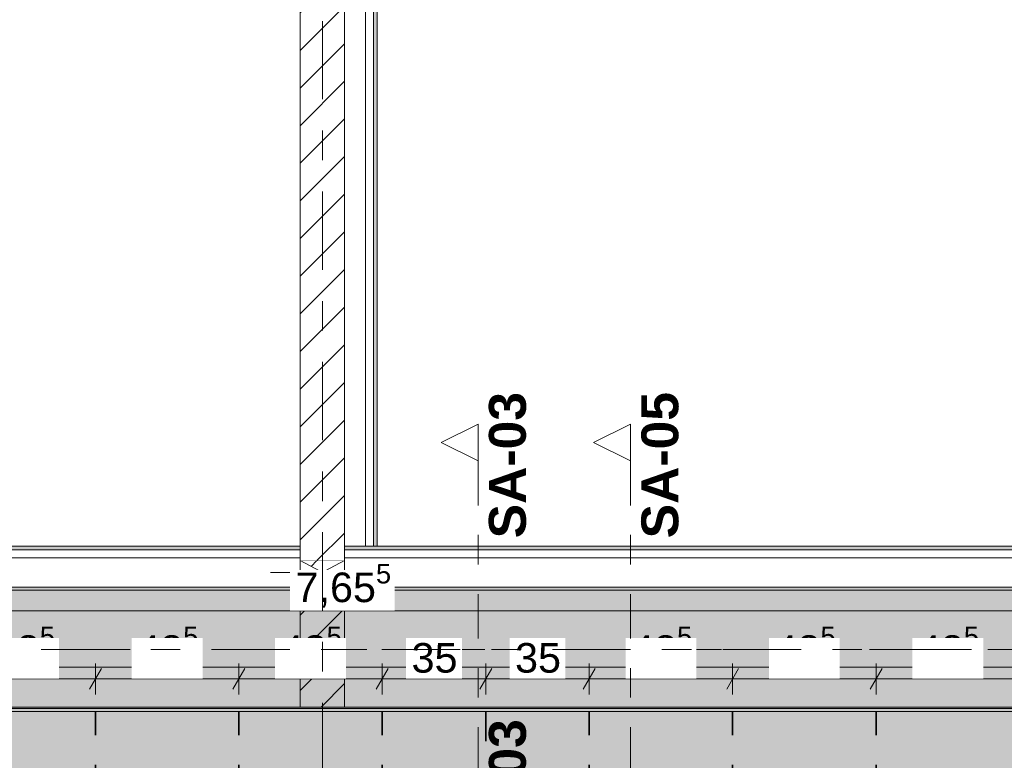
# Model space of a CAD drawing. Header units: metres. Extents: x -3.6 to 84.5, y -11 to 16.8.
# Tile 371 of 389: x 57.1 to 60.4, y 7.9 to 10.4. Entities that reach past the tile are written whole.
import ezdxf

# ---------------------------------------------------------------- set-up
doc = ezdxf.new("R2010")
doc.units = ezdxf.units.M
doc.header["$MEASUREMENT"] = 0
for name, pattern in [('Achse', [0.2, 0.1, -0.05, 0, -0.05]), ('Punktlinie weit', [0.06, 0.01, -0.05]), ('Schnittlinie', [0.3, 0.15, -0.075, 0, -0.075]), ('Strichlinie doppelt', [0.546806, 0.264583, -0.105833, 0.070556, -0.105833]), ('Wipeout_Contour', [1, 0, -1])]:
    doc.linetypes.add(name, pattern=pattern)
for name, color, linetype in [('154 - Bemaßung_ Beschriftung.Ausbau - Deckenspiegel', 7, 'Continuous'), ('203 - Marker.Schnitt - Ausbaudetail SA', 7, 'Continuous'), ('451 - Universal.Achsen Raster', 7, 'Continuous'), ('605 - Struktur.Wand Innen', 7, 'Continuous'), ('608 - Struktur.Träger', 7, 'Continuous'), ('Abbruch_605 - Struktur.Wand Innen', 7, 'Continuous'), ('Neubau_605 - Struktur.Wand Innen', 7, 'Continuous'), ('Neubau_651 - Abdeckung.Decke abgehängt_ bekleidet', 7, 'Continuous'), ('Neubau_653 - Abdeckung.TB Verkofferung', 7, 'Continuous')]:
    doc.layers.add(name, color=color, linetype=linetype)
doc.styles.add('ERSTELLTER_STIL_1', font='txt')
doc.styles.add('ERSTELLTER_STIL_2', font='txt')
doc.linetypes.add('Abbruch 1', pattern='A,0,[1,2022.0244.A_L5A-PL04.04_iB_Deckenspiegel 2.OG1.Shx,S=0.001984,R=0,X=0,Y=0],-0.25,0', length=0.25)
doc.dimstyles.new('ERSTELLTER_STIL__2', dxfattribs={"dimtxt": 0.1, "dimasz": 0.0532, "dimexe": 0.18, "dimexo": 0.0625, "dimgap": 0, "dimtad": 1, "dimtih": 1, "dimtoh": 1, "dimzin": 0, "dimdsep": 46, "dimtxsty": 'ERSTELLTER_STIL_2', "dimblk": 'ARROWHEAD_2', "dimblk1": 'ARROWHEAD_2', "dimblk2": 'ARROWHEAD_2', "dimcen": 0.09, "dimse1": 1, "dimse2": 1, "dimclrd": 7, "dimclre": 7, "dimclrt": 7, "dimazin": 0, "dimtfac": 1, "dimtdec": 4, "dimtmove": 0, "dimatfit": 3, "dimfxl": 1, "dimtolj": 1, "dimtzin": 0, "dimarcsym": 0})
pattern_1 = [(45, (0, 0), (-0.01767767, 0.01767767), [0, -0.025])]
pattern_2 = [(45, (0, 0), (-0.06363961, 0.06363961), [])]

# ---------------------------------------------------------------- blocks, each defined once
blk = doc.blocks.new('*D321')
at = {"layer": '154 - Bemaßung_ Beschriftung.Ausbau - Deckenspiegel', "color": 7, "linetype": 'Continuous', "lineweight": 5}
for p, q in [((56.8977, 8.235), (56.8573, 8.165)), ((56.8775, 8.1475), (56.8775, 8.2525)), ((57.3827, 8.235), (57.3423, 8.165)), ((57.3625, 8.1475), (57.3625, 8.2525)), ((56.8775, 8.2), (57.3625, 8.2))]:
    blk.add_line(p, q, dxfattribs=at)
at = {"layer": '154 - Bemaßung_ Beschriftung.Ausbau - Deckenspiegel', "color": 7, "lineweight": 5, "insert": (57.0191, 8.2183), "char_height": 0.1, "attachment_point": 7, "style": 'ERSTELLTER_STIL_2'}
blk.add_mtext('\\A1;{\\pql;\\fArial|b0|i0|c0|p38;48\\fArial|b0|i0|c0|p38;\\A1{\\H.66x;\\S5^  ;}}', dxfattribs=at)
at = {"color": 254, "linetype": 'Wipeout_Contour', "lineweight": 0, "ltscale": 230.870144}
blk.add_wipeout([(57.0003, 8.2012), (57.2397, 8.2012), (57.2397, 8.3387), (57.0003, 8.3387)], dxfattribs=at).dxf.layer = '154 - Bemaßung_ Beschriftung.Ausbau - Deckenspiegel'
blk = doc.blocks.new('ARROWHEAD_2')
at = {"color": 0, "linetype": 'Continuous', "lineweight": 0}
for p, q in [((-0.378, -0.655), (0.378, 0.655)), ((0, 0), (-1, 0))]:
    blk.add_line(p, q, dxfattribs=at)
blk = doc.blocks.new('*D322')
at = {"layer": '154 - Bemaßung_ Beschriftung.Ausbau - Deckenspiegel', "color": 7, "linetype": 'Continuous', "lineweight": 5}
for p, q in [((57.3827, 8.235), (57.3423, 8.165)), ((57.3625, 8.1475), (57.3625, 8.2525)), ((57.8677, 8.235), (57.8273, 8.165)), ((57.8475, 8.1475), (57.8475, 8.2525)), ((57.3625, 8.2), (57.8475, 8.2))]:
    blk.add_line(p, q, dxfattribs=at)
at = {"layer": '154 - Bemaßung_ Beschriftung.Ausbau - Deckenspiegel', "color": 7, "lineweight": 5, "insert": (57.5041, 8.2183), "char_height": 0.1, "attachment_point": 7, "style": 'ERSTELLTER_STIL_2'}
blk.add_mtext('\\A1;{\\pql;\\fArial|b0|i0|c0|p38;48\\fArial|b0|i0|c0|p38;\\A1{\\H.66x;\\S5^  ;}}', dxfattribs=at)
at = {"color": 254, "linetype": 'Wipeout_Contour', "lineweight": 0, "ltscale": 232.790233}
blk.add_wipeout([(57.4853, 8.2012), (57.7247, 8.2012), (57.7247, 8.3387), (57.4853, 8.3387)], dxfattribs=at).dxf.layer = '154 - Bemaßung_ Beschriftung.Ausbau - Deckenspiegel'
blk = doc.blocks.new('*D323')
at = {"layer": '154 - Bemaßung_ Beschriftung.Ausbau - Deckenspiegel', "color": 7, "linetype": 'Continuous', "lineweight": 5}
for p, q in [((57.8677, 8.235), (57.8273, 8.165)), ((57.8475, 8.1475), (57.8475, 8.2525)), ((58.3527, 8.235), (58.3123, 8.165)), ((58.3325, 8.1475), (58.3325, 8.2525)), ((57.8475, 8.2), (58.3325, 8.2))]:
    blk.add_line(p, q, dxfattribs=at)
at = {"layer": '154 - Bemaßung_ Beschriftung.Ausbau - Deckenspiegel', "color": 7, "lineweight": 5, "insert": (57.9891, 8.2183), "char_height": 0.1, "attachment_point": 7, "style": 'ERSTELLTER_STIL_2'}
blk.add_mtext('\\A1;{\\pql;\\fArial|b0|i0|c0|p38;48\\fArial|b0|i0|c0|p38;\\A1{\\H.66x;\\S5^  ;}}', dxfattribs=at)
at = {"color": 254, "linetype": 'Wipeout_Contour', "lineweight": 0, "ltscale": 234.71065}
blk.add_wipeout([(57.9703, 8.2012), (58.2097, 8.2012), (58.2097, 8.3387), (57.9703, 8.3387)], dxfattribs=at).dxf.layer = '154 - Bemaßung_ Beschriftung.Ausbau - Deckenspiegel'
blk = doc.blocks.new('*D324')
at = {"layer": '154 - Bemaßung_ Beschriftung.Ausbau - Deckenspiegel', "color": 7, "linetype": 'Continuous', "lineweight": 5}
for p, q in [((58.3527, 8.235), (58.3123, 8.165)), ((58.3325, 8.1475), (58.3325, 8.2525)), ((58.7027, 8.235), (58.6623, 8.165)), ((58.6825, 8.1475), (58.6825, 8.2525)), ((58.3325, 8.2), (58.6825, 8.2))]:
    blk.add_line(p, q, dxfattribs=at)
at = {"color": 254, "linetype": 'Wipeout_Contour', "lineweight": 0, "ltscale": 236.364162}
blk.add_wipeout([(58.4129, 8.2012), (58.6021, 8.2012), (58.6021, 8.3387), (58.4129, 8.3387)], dxfattribs=at).dxf.layer = '154 - Bemaßung_ Beschriftung.Ausbau - Deckenspiegel'
at = {"layer": '154 - Bemaßung_ Beschriftung.Ausbau - Deckenspiegel', "color": 7, "lineweight": 5, "insert": (58.4316, 8.22), "char_height": 0.1, "attachment_point": 7, "style": 'ERSTELLTER_STIL_2'}
blk.add_mtext('\\A1;{\\pql;\\fArial|b0|i0|c0|p38;35}', dxfattribs=at)
blk = doc.blocks.new('*D325')
at = {"layer": '154 - Bemaßung_ Beschriftung.Ausbau - Deckenspiegel', "color": 7, "linetype": 'Continuous', "lineweight": 5}
for p, q in [((58.7027, 8.235), (58.6623, 8.165)), ((58.6825, 8.1475), (58.6825, 8.2525)), ((59.0527, 8.235), (59.0123, 8.165)), ((59.0325, 8.1475), (59.0325, 8.2525)), ((58.6825, 8.2), (59.0325, 8.2))]:
    blk.add_line(p, q, dxfattribs=at)
at = {"color": 254, "linetype": 'Wipeout_Contour', "lineweight": 0, "ltscale": 237.750421}
blk.add_wipeout([(58.7629, 8.2012), (58.9521, 8.2012), (58.9521, 8.3387), (58.7629, 8.3387)], dxfattribs=at).dxf.layer = '154 - Bemaßung_ Beschriftung.Ausbau - Deckenspiegel'
at = {"layer": '154 - Bemaßung_ Beschriftung.Ausbau - Deckenspiegel', "color": 7, "lineweight": 5, "insert": (58.7816, 8.22), "char_height": 0.1, "attachment_point": 7, "style": 'ERSTELLTER_STIL_2'}
blk.add_mtext('\\A1;{\\pql;\\fArial|b0|i0|c0|p38;35}', dxfattribs=at)
blk = doc.blocks.new('*D326')
at = {"layer": '154 - Bemaßung_ Beschriftung.Ausbau - Deckenspiegel', "color": 7, "linetype": 'Continuous', "lineweight": 5}
for p, q in [((59.0527, 8.235), (59.0123, 8.165)), ((59.0325, 8.1475), (59.0325, 8.2525)), ((59.5377, 8.235), (59.4973, 8.165)), ((59.5175, 8.1475), (59.5175, 8.2525)), ((59.0325, 8.2), (59.5175, 8.2))]:
    blk.add_line(p, q, dxfattribs=at)
at = {"layer": '154 - Bemaßung_ Beschriftung.Ausbau - Deckenspiegel', "color": 7, "lineweight": 5, "insert": (59.1741, 8.2183), "char_height": 0.1, "attachment_point": 7, "style": 'ERSTELLTER_STIL_2'}
blk.add_mtext('\\A1;{\\pql;\\fArial|b0|i0|c0|p38;48\\fArial|b0|i0|c0|p38;\\A1{\\H.66x;\\S5^  ;}}', dxfattribs=at)
at = {"color": 254, "linetype": 'Wipeout_Contour', "lineweight": 0, "ltscale": 239.404129}
blk.add_wipeout([(59.1553, 8.2012), (59.3947, 8.2012), (59.3947, 8.3387), (59.1553, 8.3387)], dxfattribs=at).dxf.layer = '154 - Bemaßung_ Beschriftung.Ausbau - Deckenspiegel'
blk = doc.blocks.new('*D327')
at = {"layer": '154 - Bemaßung_ Beschriftung.Ausbau - Deckenspiegel', "color": 7, "linetype": 'Continuous', "lineweight": 5}
for p, q in [((59.5377, 8.235), (59.4973, 8.165)), ((59.5175, 8.1475), (59.5175, 8.2525)), ((60.0227, 8.235), (59.9823, 8.165)), ((60.0025, 8.1475), (60.0025, 8.2525)), ((59.5175, 8.2), (60.0025, 8.2))]:
    blk.add_line(p, q, dxfattribs=at)
at = {"layer": '154 - Bemaßung_ Beschriftung.Ausbau - Deckenspiegel', "color": 7, "lineweight": 5, "insert": (59.6591, 8.2183), "char_height": 0.1, "attachment_point": 7, "style": 'ERSTELLTER_STIL_2'}
blk.add_mtext('\\A1;{\\pql;\\fArial|b0|i0|c0|p38;48\\fArial|b0|i0|c0|p38;\\A1{\\H.66x;\\S5^  ;}}', dxfattribs=at)
at = {"color": 254, "linetype": 'Wipeout_Contour', "lineweight": 0, "ltscale": 241.325613}
blk.add_wipeout([(59.6403, 8.2012), (59.8797, 8.2012), (59.8797, 8.3387), (59.6403, 8.3387)], dxfattribs=at).dxf.layer = '154 - Bemaßung_ Beschriftung.Ausbau - Deckenspiegel'
blk = doc.blocks.new('*D328')
at = {"layer": '154 - Bemaßung_ Beschriftung.Ausbau - Deckenspiegel', "color": 7, "linetype": 'Continuous', "lineweight": 5}
for p, q in [((60.0227, 8.235), (59.9823, 8.165)), ((60.0025, 8.1475), (60.0025, 8.2525)), ((60.5077, 8.235), (60.4673, 8.165)), ((60.4875, 8.1475), (60.4875, 8.2525)), ((60.0025, 8.2), (60.4875, 8.2))]:
    blk.add_line(p, q, dxfattribs=at)
at = {"layer": '154 - Bemaßung_ Beschriftung.Ausbau - Deckenspiegel', "color": 7, "lineweight": 5, "insert": (60.1441, 8.2183), "char_height": 0.1, "attachment_point": 7, "style": 'ERSTELLTER_STIL_2'}
blk.add_mtext('\\A1;{\\pql;\\fArial|b0|i0|c0|p38;48\\fArial|b0|i0|c0|p38;\\A1{\\H.66x;\\S5^  ;}}', dxfattribs=at)
at = {"color": 254, "linetype": 'Wipeout_Contour', "lineweight": 0, "ltscale": 243.247391}
blk.add_wipeout([(60.1253, 8.2012), (60.3647, 8.2012), (60.3647, 8.3387), (60.1253, 8.3387)], dxfattribs=at).dxf.layer = '154 - Bemaßung_ Beschriftung.Ausbau - Deckenspiegel'
blk = doc.blocks.new('*D414')
at = {"layer": '154 - Bemaßung_ Beschriftung.Ausbau - Deckenspiegel', "color": 7, "linetype": 'Continuous', "lineweight": 5}
for p, q in [((54.3902, 8.465), (54.3498, 8.395)), ((54.37, 8.3775), (54.37, 8.4825)), ((62.0048, 8.395), (62.0452, 8.465)), ((62.025, 8.3775), (62.025, 8.4825)), ((54.3358, 8.43), (54.37, 8.43)), ((54.37, 8.43), (62.025, 8.43)), ((62.025, 8.43), (62.0593, 8.43))]:
    blk.add_line(p, q, dxfattribs=at)
at = {"color": 254, "linetype": 'Wipeout_Contour', "lineweight": 0, "ltscale": 235.267327}
blk.add_wipeout([(58.0207, 8.4312), (58.3743, 8.4312), (58.3743, 8.5687), (58.0207, 8.5687)], dxfattribs=at).dxf.layer = '154 - Bemaßung_ Beschriftung.Ausbau - Deckenspiegel'
at = {"layer": '154 - Bemaßung_ Beschriftung.Ausbau - Deckenspiegel', "color": 7, "lineweight": 5, "insert": (58.0394, 8.4306), "char_height": 0.1, "attachment_point": 7, "style": 'ERSTELLTER_STIL_2'}
blk.add_mtext('\\A1;{\\pql;\\fArial|b0|i0|c0|p38;7,65\\fArial|b0|i0|c0|p38;\\A1{\\H.66x;\\S5^  ;}}', dxfattribs=at)

msp = doc.modelspace()

# ---------------------------------------------------------------- hatches: boundary and pattern name
at = {"layer": 'Abbruch_605 - Struktur.Wand Innen', "linetype": 'Continuous', "lineweight": 0, "true_color": 0x000000}
h = msp.add_hatch(dxfattribs=at)
h.set_pattern_fill('MW_Ziegel_0001', color=18, style=0, pattern_type=2)
h.set_pattern_definition(pattern_2)
h.paths.add_polyline_path([(58.205, 8.6), (58.055, 8.6), (58.13, 8.56)])
h = msp.add_hatch(dxfattribs=at)
h.set_pattern_fill('MW_Ziegel_0001', color=18, style=0, pattern_type=2)
h.set_pattern_definition(pattern_2)
h.paths.add_polyline_path([(58.055, 8.52), (58.205, 8.52), (58.13, 8.56)])
at = {"layer": 'Neubau_651 - Abdeckung.Decke abgehängt_ bekleidet', "linetype": 'Continuous', "lineweight": 13, "true_color": 0xffbfbf}
h = msp.add_hatch(dxfattribs=at)
h.set_pattern_fill('sechseckig_0001', color=254, style=0, pattern_type=2)
h.set_pattern_definition([(90, (0, 0), (-0.12990375, 0), [0.075, -0.15]), (90, (-0.06495, 0.1125), (-0.12990375, 0), [0.075, -0.15]), (150, (5e-18, 0.075), (0.06495188, 0.11249995), [0.075, -0.15]), (150, (-0.1299, 0.075), (0.06495188, 0.11249995), [0.075, -0.15]), (210, (0, 0), (-0.06495187, 0.11249995), [0.075, -0.15]), (210, (-0.1299, 8e-18), (-0.06495187, 0.11249995), [0.075, -0.15])])
h.paths.add_polyline_path([(54.37, 6.135), (54.37, 6.01), (61.88, 6.01), (62.025, 6.01), (62.025, 8.09), (61.88, 8.09), (54.37, 8.09)])
h.paths.add_polyline_path([(58.3325, 7.39), (59.0325, 7.39), (59.0325, 6.71), (58.3325, 6.71)], flags=0)
at = {"layer": 'Neubau_653 - Abdeckung.TB Verkofferung', "linetype": 'Continuous', "lineweight": 0, "true_color": 0x000000}
h = msp.add_hatch(dxfattribs=at)
h.set_pattern_fill('Gips_0001', color=18, style=0, pattern_type=2)
h.set_pattern_definition(pattern_1)
h.paths.add_polyline_path([(58.315, 8.6495), (58.315, 12.69), (58.3025, 12.69), (58.3025, 8.6495)])
h = msp.add_hatch(dxfattribs=at)
h.set_pattern_fill('Gips_0001', color=18, style=0, pattern_type=2)
h.set_pattern_definition(pattern_1)
h.paths.add_polyline_path([(58.055, 8.6495), (54.6, 8.6495), (54.6, 8.637), (58.055, 8.637)])
h = msp.add_hatch(dxfattribs=at)
h.set_pattern_fill('Gips_0001', color=18, style=0, pattern_type=2)
h.set_pattern_definition(pattern_1)
h.paths.add_polyline_path([(62.025, 8.6495), (58.205, 8.6495), (58.205, 8.637), (62.025, 8.637)])

# ---------------------------------------------------------------- linework, layer by layer
at = {"layer": 'Abbruch_605 - Struktur.Wand Innen', "color": 7, "linetype": 'Abbruch 1', "lineweight": 18}
for p, q in [((58.205, 8.6), (58.055, 8.6)), ((58.055, 8.52), (58.205, 8.52))]:
    msp.add_line(p, q, dxfattribs=at)
at = {"layer": 'Abbruch_605 - Struktur.Wand Innen', "color": 160, "linetype": 'Abbruch 1', "lineweight": 5, "true_color": 0x3232ff}
msp.add_line((57.955, 8.56), (58.305, 8.56), dxfattribs=at)
msp.add_line((57.955, 8.56), (58.305, 8.56), dxfattribs=at)
at = {"layer": 'Abbruch_605 - Struktur.Wand Innen', "color": 7, "linetype": 'Abbruch 1', "lineweight": 18, "flags": 128}
for points in [[(58.055, 8.6), (58.055, 8.52)], [(58.205, 8.52), (58.205, 8.6)]]:
    msp.add_lwpolyline(points, dxfattribs=at)
at = {"layer": 'Neubau_605 - Struktur.Wand Innen', "color": 1, "linetype": 'Continuous', "lineweight": 9}
for p, q in [((58.055, 8.52), (58.205, 8.6)), ((58.055, 8.6), (58.205, 8.52))]:
    msp.add_line(p, q, dxfattribs=at)
at = {"layer": 'Neubau_651 - Abdeckung.Decke abgehängt_ bekleidet', "color": 1, "linetype": 'Punktlinie weit', "lineweight": 13, "flags": 128}
msp.add_lwpolyline([(54.37, 6.135), (54.37, 6.01), (61.88, 6.01), (62.025, 6.01), (62.025, 8.09), (61.88, 8.09), (54.37, 8.09)], close=True, dxfattribs=at)
at = {"layer": 'Neubau_653 - Abdeckung.TB Verkofferung', "color": 1, "linetype": 'Continuous', "lineweight": 5}
for p, q in [((58.2755, 12.69), (58.2755, 8.6495)), ((58.3025, 12.69), (58.3025, 8.6495)), ((58.315, 12.69), (58.315, 8.6495)), ((58.055, 8.6495), (54.6, 8.6495)), ((58.055, 8.637), (54.6, 8.637)), ((62.025, 8.6495), (58.205, 8.6495)), ((62.025, 8.637), (58.205, 8.637)), ((58.055, 8.61), (54.6, 8.61)), ((62.025, 8.61), (58.205, 8.61)), ((58.055, 8.51), (54.6, 8.51)), ((62.025, 8.51), (58.205, 8.51))]:
    msp.add_line(p, q, dxfattribs=at)
at = {"layer": 'Neubau_653 - Abdeckung.TB Verkofferung', "color": 1, "linetype": 'Continuous', "lineweight": 9}
for p, q in [((58.315, 8.6495), (58.315, 12.69)), ((62.025, 8.6495), (54.6, 8.6495)), ((62.025, 8.24), (54.6, 8.24))]:
    msp.add_line(p, q, dxfattribs=at)
at = {"layer": 'Neubau_653 - Abdeckung.TB Verkofferung', "color": 1, "linetype": 'Continuous', "lineweight": 5, "flags": 128}
for points in [[(58.055, 8.6495), (58.055, 8.637), (58.055, 8.61), (58.055, 8.51)], [(58.205, 8.6495), (58.205, 8.637), (58.205, 8.61), (58.205, 8.51)], [(58.315, 8.6495), (58.3025, 8.6495), (58.2755, 8.6495)]]:
    msp.add_lwpolyline(points, dxfattribs=at)

# ---------------------------------------------------------------- texts
at = {"layer": '203 - Marker.Schnitt - Ausbaudetail SA', "color": 7, "lineweight": 13, "insert": (58.8203, 8.0641), "char_height": 0.125, "attachment_point": 9, "rotation": 90, "style": 'ERSTELLTER_STIL_1'}
msp.add_mtext('\\A1;{\\pqr;\\pt0;\\fArial|b1|i0|c0|p38;SA-03}', dxfattribs=at)

# ---------------------------------------------------------------- next in the draw order: wipeouts: each hides what was drawn before it
at = {"color": 254, "linetype": 'Wipeout_Contour', "lineweight": 0, "ltscale": 236.651998}
msp.add_wipeout([(58.055, 13), (58.055, 8.6), (58.205, 8.6), (58.205, 13)], dxfattribs=at).dxf.layer = '605 - Struktur.Wand Innen'
at = {"color": 254, "linetype": 'Wipeout_Contour', "lineweight": 0, "ltscale": 227.849551}
msp.add_wipeout([(54.69, 8.105), (58.055, 8.105), (58.055, 8.24), (54.69, 8.24)], dxfattribs=at).dxf.layer = '605 - Struktur.Wand Innen'
at = {"color": 254, "linetype": 'Wipeout_Contour', "lineweight": 0, "ltscale": 241.772624}
msp.add_wipeout([(58.205, 8.105), (61.57, 8.105), (61.57, 8.24), (58.205, 8.24)], dxfattribs=at).dxf.layer = '605 - Struktur.Wand Innen'

# ---------------------------------------------------------------- next in the draw order: hatches: boundary and pattern name
at = {"layer": '605 - Struktur.Wand Innen', "linetype": 'Continuous', "lineweight": 0, "true_color": 0x000000}
h = msp.add_hatch(dxfattribs=at)
h.set_pattern_fill('MW_Ziegel_0001', color=18, style=0, pattern_type=2)
h.set_pattern_definition(pattern_2)
h.paths.add_polyline_path([(58.055, 13), (58.055, 8.6), (58.205, 8.6), (58.205, 13)])

# ---------------------------------------------------------------- next in the draw order: linework, layer by layer
at = {"layer": '605 - Struktur.Wand Innen', "color": 7, "linetype": 'Continuous', "lineweight": 18}
for p, q in [((58.055, 8.24), (58.055, 8.105)), ((58.205, 8.105), (58.205, 8.24))]:
    msp.add_line(p, q, dxfattribs=at)
at = {"layer": '605 - Struktur.Wand Innen', "color": 7, "linetype": 'Continuous', "lineweight": 18, "flags": 128}
for points in [[(58.055, 13), (58.055, 8.6)], [(58.205, 8.6), (58.205, 13)]]:
    msp.add_lwpolyline(points, dxfattribs=at)
at = {"layer": '605 - Struktur.Wand Innen', "color": 7, "linetype": 'Continuous', "lineweight": 13, "flags": 128}
for points in [[(58.055, 8.24), (54.69, 8.24)], [(61.57, 8.24), (58.205, 8.24)], [(54.69, 8.105), (61.57, 8.105)]]:
    msp.add_lwpolyline(points, dxfattribs=at)
at = {"layer": 'Neubau_651 - Abdeckung.Decke abgehängt_ bekleidet', "color": 1, "linetype": 'Achse', "lineweight": 35}
for p, q in [((57.3625, 6.01), (57.3625, 8.09)), ((57.8475, 6.01), (57.8475, 8.09)), ((58.3325, 6.01), (58.3325, 8.09)), ((58.6825, 8.09), (58.6825, 7.39)), ((59.0325, 6.01), (59.0325, 8.09)), ((59.5175, 6.01), (59.5175, 8.09)), ((60.0025, 6.01), (60.0025, 8.09))]:
    msp.add_line(p, q, dxfattribs=at)
at = {"layer": 'Neubau_653 - Abdeckung.TB Verkofferung', "color": 1, "linetype": 'Continuous', "lineweight": 9}
for p, q in [((58.205, 8.6495), (58.205, 12.69)), ((58.315, 8.6495), (58.205, 8.6495))]:
    msp.add_line(p, q, dxfattribs=at)

# ---------------------------------------------------------------- next in the draw order: wipeouts: each hides what was drawn before it
at = {"color": 254, "linetype": 'Wipeout_Contour', "lineweight": 0, "ltscale": 234.814804}
msp.add_wipeout([(58.055, 8.105), (58.205, 8.105), (58.205, 8.24), (58.055, 8.24)], dxfattribs=at).dxf.layer = '605 - Struktur.Wand Innen'

# ---------------------------------------------------------------- next in the draw order: hatches: boundary and pattern name
at = {"layer": '605 - Struktur.Wand Innen', "linetype": 'Continuous', "lineweight": 0, "true_color": 0x000000}
h = msp.add_hatch(dxfattribs=at)
h.set_pattern_fill('MW_Ziegel_0001', color=18, style=0, pattern_type=2)
h.set_pattern_definition(pattern_2)
h.paths.add_polyline_path([(58.055, 8.105), (58.205, 8.105), (58.205, 8.24), (58.055, 8.24)])
at = {"layer": '608 - Struktur.Träger', "linetype": 'Continuous', "lineweight": 0, "true_color": 0x000000}
h = msp.add_hatch(dxfattribs=at)
h.set_pattern_fill('Gips_0001', color=18, style=0, pattern_type=2)
h.set_pattern_definition(pattern_1)
h.paths.add_polyline_path([(54.69, 8.1), (54.69, 8.09), (61.57, 8.09), (61.57, 8.1)])

# ---------------------------------------------------------------- next in the draw order: linework, layer by layer
at = {"layer": '605 - Struktur.Wand Innen', "color": 7, "linetype": 'Continuous', "lineweight": 13}
msp.add_line((58.055, 8.105), (58.205, 8.105), dxfattribs=at)
at = {"layer": '608 - Struktur.Träger', "color": 7, "linetype": 'Continuous', "lineweight": 13}
msp.add_line((0.38, 8.09), (61.88, 8.09), dxfattribs=at)
at = {"layer": '608 - Struktur.Träger', "color": 7, "linetype": 'Continuous', "lineweight": 5}
msp.add_line((61.57, 8.09), (54.69, 8.09), dxfattribs=at)
at = {"layer": '608 - Struktur.Träger', "color": 7, "linetype": 'Continuous', "lineweight": 13, "flags": 128}
msp.add_lwpolyline([(61.88, 8.1), (61.57, 8.1), (54.69, 8.1), (54.37, 8.1), (51.09, 8.1), (50.77, 8.1)], dxfattribs=at)

# ---------------------------------------------------------------- next in the draw order: wipeouts: each hides what was drawn before it
at = {"color": 254, "linetype": 'Wipeout_Contour', "lineweight": 0, "ltscale": 234.931923}
msp.add_wipeout([(58.055, 8.24), (58.205, 8.24), (58.205, 8.52), (58.055, 8.52)], dxfattribs=at).dxf.layer = '605 - Struktur.Wand Innen'

# ---------------------------------------------------------------- next in the draw order: hatches: boundary and pattern name
at = {"layer": '605 - Struktur.Wand Innen', "linetype": 'Continuous', "lineweight": 0, "true_color": 0x000000}
h = msp.add_hatch(dxfattribs=at)
h.set_pattern_fill('MW_Ziegel_0001', color=18, style=0, pattern_type=2)
h.set_pattern_definition(pattern_2)
h.paths.add_polyline_path([(58.055, 8.24), (58.205, 8.24), (58.205, 8.52), (58.055, 8.52)])
at = {"layer": '608 - Struktur.Träger', "linetype": 'Continuous', "lineweight": 0, "true_color": 0x000000}
h = msp.add_hatch(dxfattribs=at)
h.set_pattern_fill('Beton__Stahlbeton_0001', color=18, style=0, pattern_type=2)
h.set_pattern_definition([(45, (0, 0), (-0.08485281, 0.08485281), []), (45, (-0.04243, 0.04243), (-0.08485281, 0.08485281), [0.09, -0.03])])
h.paths.add_polyline_path([(0.69, 8.5), (0.38, 8.5), (0.38, 8.1), (0.69, 8.1), (7.57, 8.1), (7.89, 8.1), (11.17, 8.1), (11.49, 8.1), (14.77, 8.1), (15.09, 8.1), (18.37, 8.1), (18.69, 8.1), (25.57, 8.1), (25.89, 8.1), (29.23, 8.1), (29.4, 8.1), (32.77, 8.1), (33.09, 8.1), (39.97, 8.1), (40.29, 8.1), (47.17, 8.1), (47.49, 8.1), (50.77, 8.1), (51.09, 8.1), (54.37, 8.1), (54.69, 8.1), (61.57, 8.1), (61.88, 8.1), (61.88, 8.5), (61.57, 8.5), (58.205, 8.5), (58.055, 8.5), (54.69, 8.5), (54.37, 8.5), (51.09, 8.5), (50.77, 8.5), (47.49, 8.5), (47.17, 8.5), (43.81, 8.5), (43.66, 8.5), (40.29, 8.5), (39.97, 8.5), (39.03, 8.5), (38.9, 8.5), (37.71, 8.5), (37.58, 8.5), (36.61, 8.5), (36.46, 8.5), (33.09, 8.5), (32.77, 8.5), (29.4, 8.5), (29.23, 8.5), (25.89, 8.5), (25.57, 8.5), (18.69, 8.5), (18.37, 8.5), (15.09, 8.5), (14.77, 8.5), (11.49, 8.5), (11.17, 8.5), (7.89, 8.5), (7.57, 8.5)])
h = msp.add_hatch(dxfattribs=at)
h.set_pattern_fill('Gips_0001', color=18, style=0, pattern_type=2)
h.set_pattern_definition(pattern_1)
h.paths.add_polyline_path([(54.69, 8.5), (58.055, 8.5), (58.055, 8.51), (54.69, 8.51)])
h = msp.add_hatch(dxfattribs=at)
h.set_pattern_fill('Gips_0001', color=18, style=0, pattern_type=2)
h.set_pattern_definition(pattern_1)
h.paths.add_polyline_path([(61.57, 8.51), (58.205, 8.51), (58.205, 8.5), (61.57, 8.5)])

# ---------------------------------------------------------------- next in the draw order: linework, layer by layer
at = {"layer": '605 - Struktur.Wand Innen', "color": 7, "linetype": 'Continuous', "lineweight": 18}
for p, q in [((58.055, 8.24), (58.055, 8.105)), ((58.205, 8.105), (58.205, 8.24))]:
    msp.add_line(p, q, dxfattribs=at)
at = {"layer": '605 - Struktur.Wand Innen', "color": 7, "linetype": 'Continuous', "lineweight": 18, "flags": 128}
for points in [[(58.055, 8.52), (58.055, 8.24)], [(58.205, 8.24), (58.205, 8.52)]]:
    msp.add_lwpolyline(points, dxfattribs=at)
at = {"layer": '608 - Struktur.Träger', "color": 7, "linetype": 'Continuous', "lineweight": 13}
for p, q in [((0.38, 8.51), (61.88, 8.51)), ((58.055, 8.5), (54.69, 8.5)), ((58.205, 8.5), (58.055, 8.5)), ((61.57, 8.5), (58.205, 8.5))]:
    msp.add_line(p, q, dxfattribs=at)
at = {"layer": '608 - Struktur.Träger', "color": 7, "linetype": 'Continuous', "lineweight": 5}
for p, q in [((58.055, 8.51), (54.69, 8.51)), ((58.055, 8.51), (58.055, 8.5)), ((58.205, 8.51), (58.205, 8.5)), ((61.57, 8.51), (58.205, 8.51))]:
    msp.add_line(p, q, dxfattribs=at)
at = {"layer": '608 - Struktur.Träger', "color": 7, "linetype": 'Achse', "lineweight": 9}
msp.add_line((0.38, 8.3), (61.88, 8.3), dxfattribs=at)

# ---------------------------------------------------------------- next in the draw order: dimensions: what is measured, and where the dimension line sits
at = {"layer": '154 - Bemaßung_ Beschriftung.Ausbau - Deckenspiegel', "color": 7, "linetype": 'Continuous', "lineweight": 5}
dim = msp.add_linear_dim(base=(57.3624889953, 8.1999822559), p1=(56.8774889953, 8.089982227), p2=(57.3624889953, 8.089982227), dimstyle='ERSTELLTER_STIL__2', dxfattribs=at)
dim.commit()
dim.dimension.update_dxf_attribs({"geometry": '*D321', "text_midpoint": (57.2303552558, 8.2699822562), "dimtype": 160})

# ---------------------------------------------------------------- next in the draw order: dimensions: what is measured, and where the dimension line sits
dim = msp.add_linear_dim(base=(57.8474889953, 8.1999822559), p1=(57.3624889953, 8.089982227), p2=(57.8474889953, 8.089982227), dimstyle='ERSTELLTER_STIL__2', dxfattribs=at)
dim.commit()
dim.dimension.update_dxf_attribs({"geometry": '*D322', "text_midpoint": (57.7153552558, 8.2699822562), "dimtype": 160})

# ---------------------------------------------------------------- next in the draw order: dimensions: what is measured, and where the dimension line sits
dim = msp.add_linear_dim(base=(58.3324889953, 8.1999822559), p1=(57.8474889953, 8.089982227), p2=(58.3324889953, 8.0899822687), dimstyle='ERSTELLTER_STIL__2', dxfattribs=at)
dim.commit()
dim.dimension.update_dxf_attribs({"geometry": '*D323', "text_midpoint": (58.2003552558, 8.2699822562), "dimtype": 160})

# ---------------------------------------------------------------- next in the draw order: dimensions: what is measured, and where the dimension line sits
dim = msp.add_linear_dim(base=(58.6825, 8.2), p1=(58.3325, 8.09), p2=(58.6825, 8.09), dimstyle='ERSTELLTER_STIL__2', dxfattribs=at)
dim.commit()
dim.dimension.update_dxf_attribs({"geometry": '*D324', "text_midpoint": (58.5078, 8.27), "dimtype": 160})

# ---------------------------------------------------------------- next in the draw order: dimensions: what is measured, and where the dimension line sits
dim = msp.add_linear_dim(base=(59.0325, 8.2), p1=(58.6825, 8.09), p2=(59.0325, 8.09), dimstyle='ERSTELLTER_STIL__2', dxfattribs=at)
dim.commit()
dim.dimension.update_dxf_attribs({"geometry": '*D325', "text_midpoint": (58.8578, 8.27), "dimtype": 160})

# ---------------------------------------------------------------- next in the draw order: dimensions: what is measured, and where the dimension line sits
dim = msp.add_linear_dim(base=(59.5174889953, 8.1999822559), p1=(59.0324889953, 8.0899822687), p2=(59.5174889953, 8.089982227), dimstyle='ERSTELLTER_STIL__2', dxfattribs=at)
dim.commit()
dim.dimension.update_dxf_attribs({"geometry": '*D326', "text_midpoint": (59.3853552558, 8.2699822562), "dimtype": 160})

# ---------------------------------------------------------------- next in the draw order: dimensions: what is measured, and where the dimension line sits
dim = msp.add_linear_dim(base=(60.0024889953, 8.1999822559), p1=(59.5174889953, 8.089982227), p2=(60.0024889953, 8.089982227), dimstyle='ERSTELLTER_STIL__2', dxfattribs=at)
dim.commit()
dim.dimension.update_dxf_attribs({"geometry": '*D327', "text_midpoint": (59.8703552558, 8.2699822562), "dimtype": 160})

# ---------------------------------------------------------------- next in the draw order: dimensions: what is measured, and where the dimension line sits
dim = msp.add_linear_dim(base=(60.4874889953, 8.1999822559), p1=(60.0024889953, 8.089982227), p2=(60.4874889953, 8.089982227), dimstyle='ERSTELLTER_STIL__2', dxfattribs=at)
dim.commit()
dim.dimension.update_dxf_attribs({"geometry": '*D328', "text_midpoint": (60.3553552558, 8.2699822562), "dimtype": 160})

# ---------------------------------------------------------------- next in the draw order: dimensions: what is measured, and where the dimension line sits
dim = msp.add_linear_dim(base=(62.02503, 8.42998), p1=(54.36999, 8.08998), p2=(62.02503, 8.08998), dimstyle='ERSTELLTER_STIL__2', dxfattribs=at)
dim.commit()
dim.dimension.update_dxf_attribs({"geometry": '*D414', "text_midpoint": (58.30438, 8.49998), "dimtype": 160})

# ---------------------------------------------------------------- next in the draw order: linework, layer by layer
at = {"layer": '203 - Marker.Schnitt - Ausbaudetail SA', "color": 7, "linetype": 'Schnittlinie', "lineweight": 13}
for p, q in [((58.657, 8.937), (58.657, 7.8025)), ((59.1723, 8.937), (59.1723, 4.763))]:
    msp.add_line(p, q, dxfattribs=at)
at = {"layer": '451 - Universal.Achsen Raster', "color": 160, "linetype": 'Strichlinie doppelt', "lineweight": 9, "true_color": 0x3232ff}
for p, q in [((58.13, -10.585), (58.13, 16.355)), ((64.935, 8.3), (-3.175, 8.3))]:
    msp.add_line(p, q, dxfattribs=at)

# ---------------------------------------------------------------- next in the draw order: texts
at = {"layer": '203 - Marker.Schnitt - Ausbaudetail SA', "color": 7, "lineweight": 13, "char_height": 0.125, "attachment_point": 7, "rotation": 90, "style": 'ERSTELLTER_STIL_1'}
for s, insert in [('\\A1;{\\pql;\\pt0;\\fArial|b1|i0|c0|p38;SA-03}', (58.8203, 8.6754)), ('\\A1;{\\pql;\\pt0;\\fArial|b1|i0|c0|p38;SA-05}', (59.3356, 8.6754))]:
    msp.add_mtext(s, dxfattribs=dict(at, insert=insert))

# ---------------------------------------------------------------- next in the draw order: wipeouts: each hides what was drawn before it
at = {"color": 254, "linetype": 'Wipeout_Contour', "lineweight": 0, "ltscale": 177.415917}
msp.add_wipeout([(58.657, 9.062), (58.532, 8.9995), (58.657, 8.937)], dxfattribs=at).dxf.layer = '203 - Marker.Schnitt - Ausbaudetail SA'
at = {"color": 254, "linetype": 'Wipeout_Contour', "lineweight": 0, "ltscale": 178.943965}
msp.add_wipeout([(59.1723, 9.062), (59.0473, 8.9995), (59.1723, 8.937)], dxfattribs=at).dxf.layer = '203 - Marker.Schnitt - Ausbaudetail SA'

# ---------------------------------------------------------------- next in the draw order: linework, layer by layer
at = {"layer": '203 - Marker.Schnitt - Ausbaudetail SA', "color": 7, "linetype": 'Continuous', "lineweight": 13, "flags": 128}
for points in [[(58.657, 9.062), (58.657, 8.937), (58.532, 8.9995)], [(59.1723, 9.062), (59.1723, 8.937), (59.0473, 8.9995)]]:
    msp.add_lwpolyline(points, close=True, dxfattribs=at)

doc.saveas('drawing.dxf')
